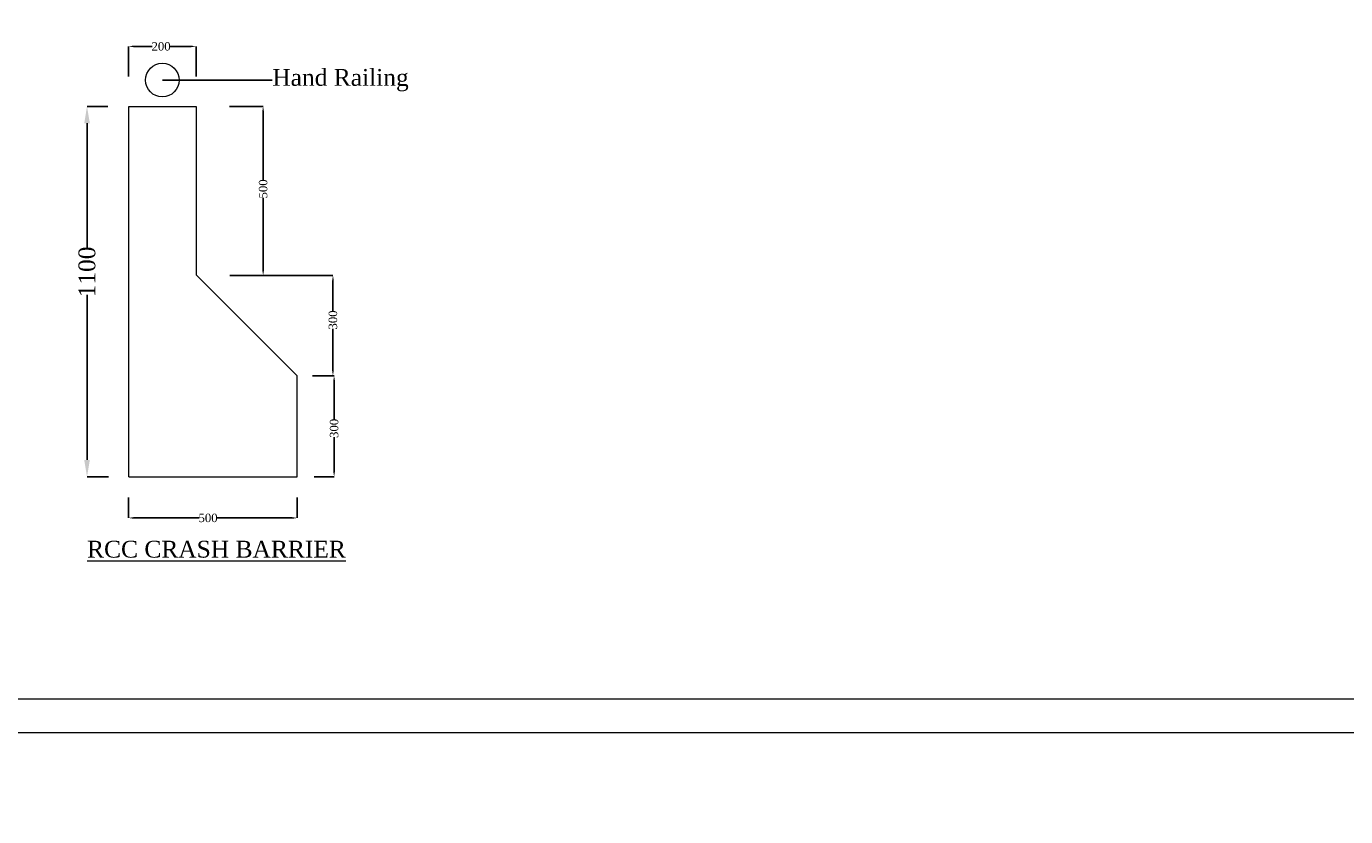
# Model space of a CAD drawing. Header units: millimetres. Extents: x -20950785 to 389010297, y -11535949 to 14056629.
# Tile 342 of 654: x 14682010 to 14760322, y -2582955 to -2536016. Entities that reach past the tile are written whole.
import ezdxf
from ezdxf import colors
from ezdxf.entities.mleader import LeaderData, LeaderLine
from ezdxf.math import Vec2, Vec3

# ---------------------------------------------------------------- set-up
doc = ezdxf.new("R2010")
doc.units = ezdxf.units.MM
doc.header["$LTSCALE"] = 60
doc.header["$MEASUREMENT"] = 0
doc.styles.add('PDF Arial Bold', font='times.ttf')
doc.dimstyles.get("Standard").update_dxf_attribs({"dimtxt": 400, "dimasz": 215, "dimexe": 0.18, "dimexo": 0.0625, "dimgap": 0.09, "dimtad": 0, "dimtih": 1, "dimtoh": 1, "dimdec": 0, "dimzin": 4, "dimdsep": 46, "dimtxsty": 'Standard', "dimblk": 'OPEN90', "dimcen": 0, "dimadec": 0, "dimazin": 1, "dimtfac": 1, "dimtdec": 0, "dimtix": 1, "dimtofl": 0, "dimtmove": 0, "dimatfit": 3, "dimldrblk": 'OPEN30', "dimfxl": 1, "dimtolj": 1, "dimtzin": 0, "dimarcsym": 0})

# ---------------------------------------------------------------- blocks, each defined once
blk = doc.blocks.new('*D1925')
at = {"color": 0, "linetype": 'Continuous', "lineweight": -2, "ltscale": 2, "transparency": 16777216}
for p, q in [((14686846, -2540766), (14685610, -2540766)), ((14685610, -2541766), (14685610, -2549240)), ((14685610, -2561766), (14685610, -2551967)), ((14686894, -2562766), (14685610, -2562766))]:
    blk.add_line(p, q, dxfattribs=at)
at = {"color": 0, "linetype": 'Continuous', "lineweight": 9, "ltscale": 2, "transparency": 16777216}
for points in [[(14685444, -2541766), (14685777, -2541766), (14685610, -2540766)], [(14685444, -2561766), (14685777, -2561766), (14685610, -2562766)]]:
    blk.add_solid(points, dxfattribs=at)
at = {"layer": 'Defpoints', "color": 0, "linetype": 'Continuous', "lineweight": 9, "ltscale": 2, "transparency": 16777216}
for p in [(14686846, -2540766), (14685610, -2562766), (14686894, -2562766)]:
    blk.add_point(p, dxfattribs=at)
at = {"color": 0, "linetype": 'Continuous', "lineweight": 9, "ltscale": 2, "transparency": 16777216, "insert": (14685610, -2550603), "char_height": 1000, "attachment_point": 5, "rotation": 90, "style": 'PDF Arial Bold'}
blk.add_mtext('\\A1;1100', dxfattribs=at)
blk = doc.blocks.new('*D1926')
at = {"color": 0, "linetype": 'Continuous', "lineweight": -2, "ltscale": 2, "transparency": 16777216}
for p, q in [((14688082, -2538986), (14688082, -2537205)), ((14688382, -2537205), (14689473, -2537205)), ((14691782, -2537205), (14690539, -2537205)), ((14692082, -2538986), (14692082, -2537205))]:
    blk.add_line(p, q, dxfattribs=at)
at = {"color": 0, "linetype": 'Continuous', "lineweight": 9, "ltscale": 2, "transparency": 16777216}
for points in [[(14688382, -2537155), (14688382, -2537255), (14688082, -2537205)], [(14691782, -2537155), (14691782, -2537255), (14692082, -2537205)]]:
    blk.add_solid(points, dxfattribs=at)
at = {"layer": 'Defpoints', "color": 0, "linetype": 'Continuous', "lineweight": 9, "ltscale": 2, "transparency": 16777216}
for p in [(14692082, -2537205), (14688082, -2538986), (14692082, -2538986)]:
    blk.add_point(p, dxfattribs=at)
at = {"color": 0, "linetype": 'Continuous', "lineweight": 9, "ltscale": 2, "transparency": 16777216, "insert": (14690006, -2537205), "char_height": 500, "attachment_point": 5, "style": 'PDF Arial Bold'}
blk.add_mtext('\\A1;200', dxfattribs=at)
blk = doc.blocks.new('*D1927')
at = {"color": 0, "linetype": 'Continuous', "lineweight": -2, "ltscale": 2, "transparency": 16777216}
for p, q in [((14694073, -2540766), (14696064, -2540766)), ((14696064, -2541066), (14696064, -2545148)), ((14696064, -2550514), (14696064, -2546194)), ((14694097, -2550814), (14696064, -2550814))]:
    blk.add_line(p, q, dxfattribs=at)
at = {"color": 0, "linetype": 'Continuous', "lineweight": 9, "ltscale": 2, "transparency": 16777216}
for points in [[(14696014, -2541066), (14696114, -2541066), (14696064, -2540766)], [(14696014, -2550514), (14696114, -2550514), (14696064, -2550814)]]:
    blk.add_solid(points, dxfattribs=at)
at = {"layer": 'Defpoints', "color": 0, "linetype": 'Continuous', "lineweight": 9, "ltscale": 2, "transparency": 16777216}
for p in [(14694073, -2540766), (14694097, -2550814), (14696064, -2550814)]:
    blk.add_point(p, dxfattribs=at)
at = {"color": 0, "linetype": 'Continuous', "lineweight": 9, "ltscale": 2, "transparency": 16777216, "insert": (14696064, -2545671), "char_height": 500, "attachment_point": 5, "rotation": 90, "style": 'PDF Arial Bold'}
blk.add_mtext('\\A1;500', dxfattribs=at)
blk = doc.blocks.new('*D1928')
at = {"color": 0, "linetype": 'Continuous', "lineweight": -2, "ltscale": 2, "transparency": 16777216}
for p, q in [((14696064, -2550814), (14700210, -2550814)), ((14700209, -2551114), (14700209, -2552930)), ((14700209, -2556466), (14700209, -2553982)), ((14698999, -2556766), (14700210, -2556766))]:
    blk.add_line(p, q, dxfattribs=at)
at = {"color": 0, "linetype": 'Continuous', "lineweight": 9, "ltscale": 2, "transparency": 16777216}
for points in [[(14700159, -2551114), (14700259, -2551114), (14700209, -2550814)], [(14700159, -2556466), (14700259, -2556466), (14700209, -2556766)]]:
    blk.add_solid(points, dxfattribs=at)
at = {"layer": 'Defpoints', "color": 0, "linetype": 'Continuous', "lineweight": 9, "ltscale": 2, "transparency": 16777216}
for p in [(14696064, -2550814), (14698999, -2556766), (14700209, -2556766)]:
    blk.add_point(p, dxfattribs=at)
at = {"color": 0, "linetype": 'Continuous', "lineweight": 9, "ltscale": 2, "transparency": 16777216, "insert": (14700209, -2553456), "char_height": 500, "attachment_point": 5, "rotation": 90, "style": 'PDF Arial Bold'}
blk.add_mtext('\\A1;300', dxfattribs=at)
blk = doc.blocks.new('*D1929')
at = {"color": 0, "linetype": 'Continuous', "lineweight": -2, "ltscale": 2, "transparency": 16777216}
for p, q in [((14698999, -2556766), (14700279, -2556766)), ((14700278, -2557066), (14700278, -2559368)), ((14700278, -2562466), (14700278, -2560419)), ((14699085, -2562766), (14700279, -2562766))]:
    blk.add_line(p, q, dxfattribs=at)
at = {"color": 0, "linetype": 'Continuous', "lineweight": 9, "ltscale": 2, "transparency": 16777216}
for points in [[(14700228, -2557066), (14700328, -2557066), (14700278, -2556766)], [(14700228, -2562466), (14700328, -2562466), (14700278, -2562766)]]:
    blk.add_solid(points, dxfattribs=at)
at = {"layer": 'Defpoints', "color": 0, "linetype": 'Continuous', "lineweight": 9, "ltscale": 2, "transparency": 16777216}
for p in [(14698999, -2556766), (14699085, -2562766), (14700278, -2562766)]:
    blk.add_point(p, dxfattribs=at)
at = {"color": 0, "linetype": 'Continuous', "lineweight": 9, "ltscale": 2, "transparency": 16777216, "insert": (14700278, -2559893), "char_height": 500, "attachment_point": 5, "rotation": 90, "style": 'PDF Arial Bold'}
blk.add_mtext('\\A1;300', dxfattribs=at)
blk = doc.blocks.new('*D1930')
at = {"color": 0, "linetype": 'Continuous', "lineweight": -2, "ltscale": 2, "transparency": 16777216}
for p, q in [((14688082, -2563991), (14688082, -2565216)), ((14698082, -2563991), (14698082, -2565216)), ((14688382, -2565215), (14692272, -2565215)), ((14697782, -2565215), (14693318, -2565215))]:
    blk.add_line(p, q, dxfattribs=at)
at = {"color": 0, "linetype": 'Continuous', "lineweight": 9, "ltscale": 2, "transparency": 16777216}
for points in [[(14688382, -2565165), (14688382, -2565265), (14688082, -2565215)], [(14697782, -2565165), (14697782, -2565265), (14698082, -2565215)]]:
    blk.add_solid(points, dxfattribs=at)
at = {"layer": 'Defpoints', "color": 0, "linetype": 'Continuous', "lineweight": 9, "ltscale": 2, "transparency": 16777216}
for p in [(14688082, -2563991), (14698082, -2563991), (14698082, -2565215)]:
    blk.add_point(p, dxfattribs=at)
at = {"color": 0, "linetype": 'Continuous', "lineweight": 9, "ltscale": 2, "transparency": 16777216, "insert": (14692795, -2565215), "char_height": 500, "attachment_point": 5, "style": 'PDF Arial Bold'}
blk.add_mtext('\\A1;500', dxfattribs=at)

msp = doc.modelspace()

# ---------------------------------------------------------------- linework, layer by layer
at = {"color": 7, "linetype": 'Continuous', "lineweight": 9, "ltscale": 2}
for p, q in [((14688082.4, -2562766.44), (14688082.4, -2540766.44)), ((14688082.4, -2540766.44), (14692082.4, -2540766.44)), ((14692082.4, -2540766.44), (14692082.4, -2550766.44)), ((14692082.4, -2550766.44), (14698082.4, -2556766.44)), ((14698082.4, -2562766.44), (14698082.4, -2556766.44)), ((14688082.4, -2562766.44), (14698082.4, -2562766.44))]:
    msp.add_line(p, q, dxfattribs=at)
for points in [[(14595241.9, -2337928.73), (14932618.09, -2337928.73), (14932618.09, -2577974.94), (14595241.9, -2577974.94)], [(14597241.9, -2339928.73), (14930618.09, -2339928.73), (14930618.09, -2575974.94), (14597241.9, -2575974.94)]]:
    msp.add_lwpolyline(points, close=True, dxfattribs=at)
for centre, radius in [((14746250.9, -2442527.94), 347474.95), ((14690082.4, -2539206.44), 1000)]:
    msp.add_circle(centre, radius, dxfattribs=at)

# ---------------------------------------------------------------- texts
at = {"linetype": 'Continuous', "lineweight": 9, "attachment_point": 1}
for s, insert, char_height, width in [('\\pi7448.80773;{\\fTimes New Roman|b0|i0|c0|p18;\\LCertified that the boring details  shown are correct.}', (14599538.28, -2546719.98), 1915.15152, 72153.3279), ('{\\fTimes New Roman|b0|i0|c0|p18;\\LRCC CRASH BARRIER}', (14685613.35, -2566569.44), 1000, 23943.5244)]:
    msp.add_mtext(s, dxfattribs=dict(at, insert=insert, char_height=char_height, width=width))

# ---------------------------------------------------------------- dimensions: what is measured, and where the dimension line sits
at = {"color": 7, "linetype": 'Continuous', "lineweight": 9, "ltscale": 2}
for base, p1, p2, text, picture, middle in [((14692082.4, -2537205.44), (14688082.4, -2538985.82), (14692082.4, -2538985.82), '200', '*D1926', (14690006.21, -2537205.44)), ((14698082.4, -2565215.44), (14688082.4, -2563991.06), (14698082.4, -2563991.06), '500', '*D1930', (14692795.4, -2565215.44))]:
    dim = msp.add_linear_dim(base=base, p1=p1, p2=p2, text=text, dimstyle='Standard', override={"dimtxt": 500, "dimasz": 300, "dimtxsty": 'PDF Arial Bold', "dimfxl": 300}, dxfattribs=at)
    dim.commit()
    dim.dimension.update_dxf_attribs({"geometry": picture, "text_midpoint": middle, "dimtype": 160})
for base, p1, p2, text, override, picture, middle in [((14685610.4, -2562766.44), (14686846.28, -2540766.44), (14686894.28, -2562766.44), '1100', {"dimtxt": 1000, "dimasz": 1000, "dimtxsty": 'PDF Arial Bold', "dimfxl": 300}, '*D1925', (14685610.4, -2550603.44)), ((14696063.9, -2550814.44), (14694073.27, -2540766.44), (14694097.27, -2550814.44), '500', {"dimtxt": 500, "dimasz": 300, "dimtxsty": 'PDF Arial Bold', "dimfxl": 300}, '*D1927', (14696063.9, -2545670.94)), ((14700209.4, -2556766.44), (14696064.08, -2550814.44), (14698999.4, -2556766.44), '300', {"dimtxt": 500, "dimasz": 300, "dimtxsty": 'PDF Arial Bold', "dimfxl": 300}, '*D1928', (14700209.4, -2553455.94)), ((14700278.4, -2562766.44), (14698999.4, -2556766.44), (14699085.4, -2562766.44), '300', {"dimtxt": 500, "dimasz": 300, "dimtxsty": 'PDF Arial Bold', "dimfxl": 300}, '*D1929', (14700278.4, -2559893.44))]:
    dim = msp.add_linear_dim(base=base, p1=p1, p2=p2, angle=90, text=text, dimstyle='Standard', override=override, dxfattribs=at)
    dim.commit()
    dim.dimension.update_dxf_attribs({"geometry": picture, "text_midpoint": middle, "dimtype": 160, "text_rotation": 90})

# ---------------------------------------------------------------- leaders
ml = msp.add_multileader_mtext('Standard', dxfattribs=at)
ml.set_content('Hand Railing', color=7, style='PDF Arial Bold')
ml.set_leader_properties()
ml.build(insert=Vec2(0, 0))
ml.multileader.update_dxf_attribs({"text_right_attachment_type": 6, "dogleg_length": 0.36, "arrow_head_size": 0.18})
ctx = ml.context
ctx.base_point, ctx.char_height, ctx.arrow_head_size, ctx.landing_gap_size, ctx.plane_origin = Vec3(14696609.76, -2539206.44), 1000, 0.18, 0.09, Vec3(14690082.4, -2539206.44)
ctx.right_attachment = 6
notes = []
notes.append((ctx, [(0, (1, 1, 0), (14696609.4, -2539206.44), (1, 0), 0.36, [(0, [(14690082.4, -2539206.44)], 0, [])])]))
ctx.mtext.insert, ctx.mtext.flow_direction = Vec3(14696609.85, -2538547.1), 5
for ctx, leaders in notes:
    for number, flags, end, landing, length, lines in leaders:
        leader = LeaderData()
        leader.index, (leader.has_last_leader_line, leader.has_dogleg_vector, leader.attachment_direction) = number, flags
        leader.last_leader_point, leader.dogleg_vector, leader.dogleg_length = Vec3(end), Vec3(landing), length
        for number, points, colour, breaks in lines:
            line = LeaderLine()
            line.index, line.vertices, line.color, line.breaks = number, Vec3.list(points), colors.encode_raw_color(colour), breaks
            leader.lines.append(line)
        ctx.leaders.append(leader)

doc.saveas('drawing.dxf')
